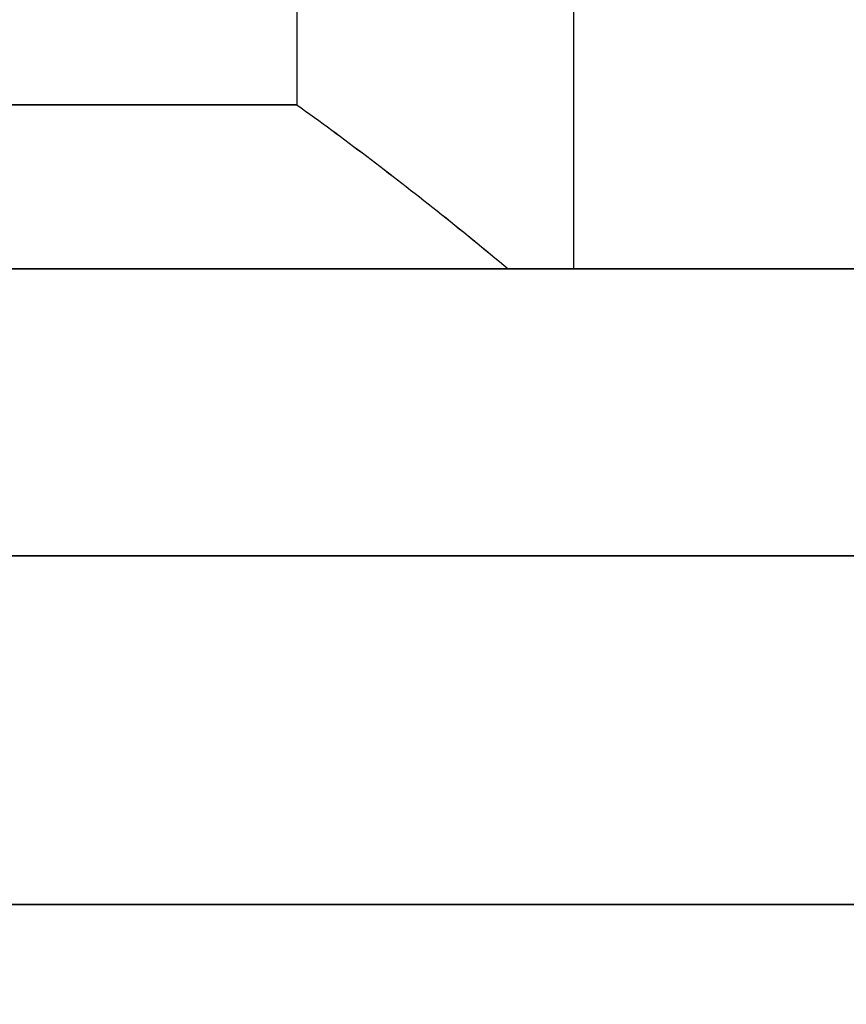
# Model space of a CAD drawing. Header units: centimetres. Extents: x -3.6 to 3.6, y -2.3 to 5.7.
# Tile 558 of 656: x -0.51 to -0.4, y -0.89 to -0.77. Entities that reach past the tile are written whole.
import ezdxf

# ---------------------------------------------------------------- set-up
doc = ezdxf.new("R2010")
doc.units = ezdxf.units.CM
doc.layers.add('Default', color=7, linetype='Continuous', true_color=0x000000)

# ---------------------------------------------------------------- blocks, each defined once
blk = doc.blocks.new('1239X20')
at = {"layer": 'Default'}
for p, q in [((-4.3787, 17, -6.4159), (-4.3787, 12, -6.4159)), ((-4.3787, 17, 6.4159), (-4.3787, 12, 6.4159)), ((-6.9821, 11.65, -12.1347), (-0.0207, 11.65, -14)), ((-0.0207, 11.65, 14), (-6.9821, 11.65, 12.1347))]:
    blk.add_line(p, q, dxfattribs=at)
at = {"layer": 'Default', "extrusion": (0, 1, 0)}
for centre, radius, start, end in [((0, 0, 12.2), 7.5, 308.96053, 351.03947), ((0, 0, 12.2), 7.5, 8.96053, 51.03947), ((0, 0, 12), 7.7, 305.38002, 354.61998), ((0, 0, 12), 7.7, 5.38002, 54.61998)]:
    blk.add_arc(centre, radius, start, end, dxfattribs=at)
at = {"layer": 'Default', "extrusion": (0, -1, 0)}
for start, end in [(180, 0), (0, 180)]:
    blk.add_arc((0, 0, -12), 11.45, start, end, dxfattribs=at)
at = {"layer": 'Default'}
for points, degree in [([(-6.9821, 11.6691, -12.1347), (-6.5899, 12.2677, -12.2401), (-5.8212, 13.4699, -12.4822), (-4.71, 15.2802, -12.9425), (-3.9953, 16.4823, -13.3148), (-3.6434, 17.0809, -13.5176)], 3), ([(-3.6434, 17.0809, 13.5176), (-3.9953, 16.4823, 13.3149), (-4.71, 15.2802, 12.9425), (-5.8212, 13.4699, 12.4822), (-6.5899, 12.2677, 12.2401), (-6.9821, 11.6691, 12.1347)], 3), ([(-4.7159, 17, -5.8318), (-4.7159, 14.6, -5.8318), (-4.7159, 12.2, -5.8318)], 2), ([(-4.7159, 17, 5.8318), (-4.7159, 14.6, 5.8318), (-4.7159, 12.2, 5.8318)], 2), ([(-4.7159, 12.2, -5.8318), (-4.6877, 12.1797, -5.8807), (-4.631, 12.1379, -5.9789), (-4.5452, 12.0713, -6.1275), (-4.4873, 12.0242, -6.2277), (-4.4583, 12, -6.278)], 3), ([(-4.7159, 12.2, 5.8318), (-4.6877, 12.1798, 5.8807), (-4.631, 12.1379, 5.9789), (-4.5452, 12.0713, 6.1275), (-4.4874, 12.0242, 6.2277), (-4.4583, 12, 6.278)], 3), ([(-4.0415, 12, -7), (-4.2499, 12, -6.639), (-4.4583, 12, -6.278)], 2), ([(-4.4583, 12, 6.278), (-4.2499, 12, 6.639), (-4.0415, 12, 7)], 2), ([(-6.9821, 11.6309, -12.1347), (-6.5899, 11.0323, -12.2401), (-5.8212, 9.8301, -12.4822), (-4.71, 8.0199, -12.9425), (-3.9953, 6.8177, -13.3148), (-3.6434, 6.2191, -13.5176)], 3), ([(-6.9821, 11.6309, 12.1347), (-6.5899, 11.0323, 12.2401), (-5.8212, 9.8301, 12.4822), (-4.71, 8.0198, 12.9425), (-3.9953, 6.8177, 13.3148), (-3.6434, 6.2191, 13.5176)], 3)]:
    blk.add_open_spline(points, degree=degree, dxfattribs=at)
blk = doc.blocks.new('1838121314')
at = {"layer": 'Default', "extrusion": (0, -1, 0)}
for centre in [(0, 0, -14.4), (0, 0, -13.625)]:
    blk.add_arc(centre, 10.725, 90, 270, dxfattribs=at)
at = {"layer": 'Default', "extrusion": (0, 1, 0)}
blk.add_arc((0, 0, 14.4), 7.5, 270, 90, dxfattribs=at)
blk = doc.blocks.new('R1784XM_ASM22')
at = {"layer": 'Default'}
for name, p in [('1239X20', (0, 0)), ('1838121314', (0, -2.4))]:
    blk.add_blockref(name, p, dxfattribs=at)
blk = doc.blocks.new('F3710XM_ASM')
at = {"layer": 'Default'}
blk.add_blockref('R1784XM_ASM22', (0, -20), dxfattribs=at)

msp = doc.modelspace()

# ---------------------------------------------------------------- block references
at = {"layer": 'Default', "xscale": 0.1, "yscale": 0.1, "zscale": 0.1}
msp.add_blockref('F3710XM_ASM', (0, 0), dxfattribs=at)

doc.saveas('drawing.dxf')
